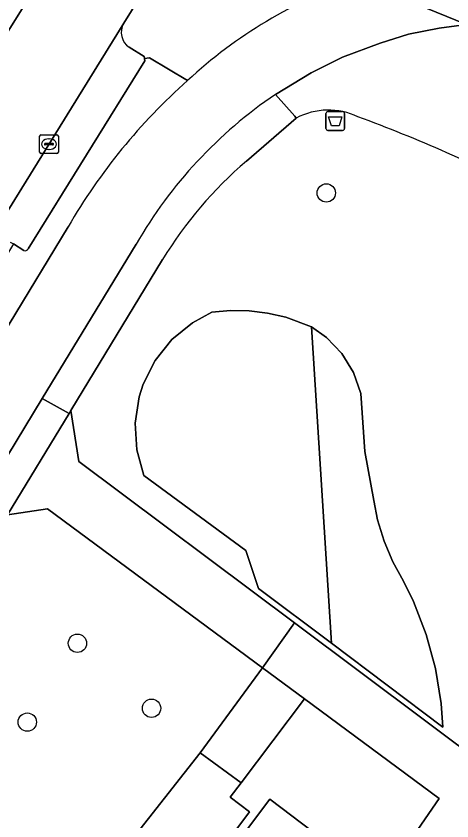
# Model space of a CAD drawing. Extents: x 160349 to 161355, y 381727 to 382854.
# Drawn here: x 161091.79 to 161115.02, y 382168.36 to 382211.31 of the extents above; entities that cross this region are included whole.
import ezdxf

# ---------------------------------------------------------------- set-up
doc = ezdxf.new("R2010")
doc.units = 0
for name, color, linetype in [('IMGEO_Afvalbak', 7, 'Continuous'), ('IMGEO_Berm_groen', 7, 'Continuous'), ('IMGEO_Berm_open', 7, 'Continuous'), ('IMGEO_Boom', 7, 'Continuous'), ('IMGEO_Fietspad_gesloten', 7, 'Continuous'), ('IMGEO_Groenvoorziening', 7, 'Continuous'), ('IMGEO_Kolk', 7, 'Continuous'), ('IMGEO_Pand', 7, 'Continuous'), ('IMGEO_Parkeervlak_open', 7, 'Continuous'), ('IMGEO_Rijbaan_lokaal_open', 7, 'Continuous'), ('IMGEO_Voetpad_gesloten', 7, 'Continuous'), ('IMGEO_Voetpad_open', 7, 'Continuous')]:
    doc.layers.add(name, color=color, linetype=linetype)

msp = doc.modelspace()

# ---------------------------------------------------------------- linework, layer by layer
at = {"layer": 'IMGEO_Afvalbak'}
for p, q in [((161108.305, 382205.311), (161108.305, 382206.111)), ((161108.305, 382206.111), (161108.305, 382205.311)), ((161108.405, 382206.211), (161109.195, 382206.211)), ((161109.195, 382206.211), (161108.405, 382206.211)), ((161109.295, 382206.111), (161109.295, 382205.311)), ((161109.295, 382205.311), (161109.295, 382206.111)), ((161109.195, 382205.211), (161108.405, 382205.211)), ((161108.405, 382205.211), (161109.195, 382205.211))]:
    msp.add_line(p, q, dxfattribs=at)
msp.add_lwpolyline([(161108.448, 382205.925), (161109.152, 382205.925), (161109.003, 382205.455), (161108.597, 382205.455), (161108.448, 382205.925)], dxfattribs=at)
for centre, start, end in [((161108.405, 382206.111), 90, 180), ((161108.405, 382206.111), 90, 180), ((161109.195, 382206.111), 0, 90), ((161109.195, 382206.111), 360, 90), ((161108.405, 382205.311), 180, 270), ((161108.405, 382205.311), 180, 270), ((161109.195, 382205.311), 270, 0), ((161109.195, 382205.311), 270, 0)]:
    msp.add_arc(centre, 0.1, start, end, dxfattribs=at)
at = {"layer": 'IMGEO_Berm_groen'}
for points in [[(161103.059, 382219.868), (161101.388, 382217.149), (161097.529, 382210.923)], [(161097.817, 382209.643), (161098.61, 382209.155), (161098.645, 382209.04), (161098.906, 382209.077), (161100.925, 382207.867)]]:
    msp.add_lwpolyline(points, dxfattribs=at)
for centre, radius, start, end in [((161118.526, 382188.784), 25.96, 109.3896, 132.686), ((161098.358, 382210.437), 0.961, 149.6049, 235.7558)]:
    msp.add_arc(centre, radius, start, end, dxfattribs=at)
at = {"layer": 'IMGEO_Berm_open'}
for points in [[(161100.925, 382207.867), (161098.906, 382209.077), (161098.645, 382209.04), (161098.658, 382208.929), (161092.427, 382198.895)], [(161072.545, 382163.708), (161094.564, 382200.063)], [(161092.202, 382198.807), (161091.646, 382199.151), (161083.276, 382185.277), (161082.246, 382185.913), (161081.799, 382185.179)]]:
    msp.add_lwpolyline(points, dxfattribs=at)
for centre, radius, start, end in [((161122.262, 382183.981), 32.028, 131.7737, 149.8597), ((161092.279, 382198.942), 0.155, 240.3845, 342.3375)]:
    msp.add_arc(centre, radius, start, end, dxfattribs=at)
at = {"layer": 'IMGEO_Boom'}
for centre in [(161108.327, 382201.87), (161095.063, 382177.843), (161099.01, 382174.376), (161092.39, 382173.635)]:
    msp.add_circle(centre, 0.489, dxfattribs=at)
at = {"layer": 'IMGEO_Fietspad_gesloten'}
for points in [[(161112.825, 382214.097), (161109.907, 382213.272), (161115.799, 382210.867), (161116.175, 382210.919)], [(161105.615, 382207.129), (161107.515, 382208.279), (161109.194, 382209.118), (161111.197, 382209.861), (161112.715, 382210.346), (161114.35, 382210.669), (161115.799, 382210.867), (161109.907, 382213.272)], [(161094.564, 382200.063), (161072.545, 382163.708), (161044.262, 382117.085), (161037.001, 382105.126), (161036.885, 382104.942), (161034.041, 382100.444), (161032.571, 382098.237), (161030.553, 382095.354), (161030.151, 382094.805), (161029.775, 382094.227), (161029.411, 382093.771)], [(161040.022, 382103.393), (161049.862, 382119.664), (161056.078, 382129.917), (161089.928, 382185.548), (161093.18, 382190.895), (161098.193, 382199.139)]]:
    msp.add_lwpolyline(points, dxfattribs=at)
for centre, radius, start, end in [((161118.526, 382188.784), 25.96, 109.3896, 132.686), ((161122.262, 382183.981), 32.028, 131.7737, 149.8597), ((161119.228, 382187.042), 24.265, 124.1248, 150.0965)]:
    msp.add_arc(centre, radius, start, end, dxfattribs=at)
at = {"layer": 'IMGEO_Groenvoorziening'}
for points in [[(161106.727, 382205.862), (161104.068, 382203.566)], [(161099.601, 382198.326), (161094.71, 382190.256), (161095.132, 382187.55), (161106.633, 382178.932), (161144.956, 382150.216)]]:
    msp.add_lwpolyline(points, dxfattribs=at)
for points in [[(161108.595, 382177.844), (161107.542, 382194.728), (161106.167, 382195.239), (161105.199, 382195.462), (161104.212, 382195.582), (161103.218, 382195.598), (161102.228, 382195.511), (161101.187, 382194.947), (161100.09, 382194.044), (161099.204, 382192.933), (161098.569, 382191.662), (161098.354, 382190.983), (161098.143, 382189.578), (161098.229, 382188.16), (161098.607, 382186.79), (161104.041, 382182.795), (161104.718, 382180.762)], [(161114.442, 382174.623), (161114.539, 382173.371), (161108.595, 382177.844), (161104.718, 382180.762), (161104.041, 382182.795), (161098.607, 382186.79), (161098.229, 382188.16), (161098.143, 382189.578), (161098.354, 382190.983), (161098.569, 382191.662), (161099.204, 382192.933), (161100.09, 382194.044), (161101.187, 382194.947), (161102.228, 382195.511), (161103.218, 382195.598), (161104.212, 382195.582), (161105.199, 382195.462), (161106.167, 382195.239), (161107.542, 382194.728), (161108.344, 382194.155), (161109.157, 382193.297), (161109.773, 382192.289), (161110.167, 382191.174), (161110.379, 382188.073), (161110.858, 382185.468), (161111.063, 382184.42), (161111.406, 382183.285), (161111.865, 382182.193), (161112.436, 382181.154), (161112.965, 382180.072), (161113.647, 382178.311), (161114.141, 382176.488)], [(161114.539, 382173.371), (161114.442, 382174.623), (161114.141, 382176.488), (161113.647, 382178.311), (161112.965, 382180.072), (161112.436, 382181.154), (161111.865, 382182.193), (161111.406, 382183.285), (161111.063, 382184.42), (161110.858, 382185.468), (161110.379, 382188.073), (161110.167, 382191.174), (161109.773, 382192.289), (161109.157, 382193.297), (161108.344, 382194.155), (161107.542, 382194.728), (161108.595, 382177.844)]]:
    msp.add_lwpolyline(points, close=True, dxfattribs=at)
for centre, radius, start, end in [((161108.439, 382202.693), 3.602, 64.0551, 118.3841), ((161083.645, 382133.943), 76.667, 62.25937, 69.88186), ((161118.488, 382186.749), 22.153, 130.6125, 148.4935)]:
    msp.add_arc(centre, radius, start, end, dxfattribs=at)
at = {"layer": 'IMGEO_Kolk'}
for p, q in [((161093.044, 382204.05), (161093.044, 382204.902)), ((161093.119, 382204.976), (161093.971, 382204.976)), ((161093.532, 382204.756), (161093.557, 382204.756)), ((161094.045, 382204.902), (161094.045, 382204.05)), ((161093.303, 382204.47), (161093.303, 382204.482)), ((161093.741, 382204.433), (161093.343, 382204.433)), ((161093.346, 382204.519), (161093.744, 382204.519)), ((161093.787, 382204.482), (161093.787, 382204.47)), ((161093.971, 382203.976), (161093.119, 382203.976)), ((161093.555, 382204.196), (161093.53, 382204.196))]:
    msp.add_line(p, q, dxfattribs=at)
for points in [[(161093.044, 382204.05), (161093.044, 382204.902)], [(161093.119, 382204.976), (161093.971, 382204.976)], [(161094.045, 382204.902), (161094.045, 382204.05)], [(161093.971, 382203.976), (161093.119, 382203.976)]]:
    msp.add_lwpolyline(points, dxfattribs=at)
for centre, radius, start, end in [((161093.121, 382204.9), 0.0765, 91.552, 178.448), ((161093.121, 382204.9), 0.0765, 91.552, 178.448), ((161093.969, 382204.9), 0.0765, 1.552, 88.448), ((161093.969, 382204.9), 0.0765, 1.552, 88.448), ((161093.343, 382204.479), 0.0403, 85.8775, 175.7526), ((161093.34, 382204.469), 0.0366, 178.938, 274.7102), ((161093.744, 382204.476), 0.043, 264.8664, 352.4533), ((161093.748, 382204.481), 0.0386, 1.7309, 96.639), ((161093.121, 382204.052), 0.0765, 181.552, 268.448), ((161093.121, 382204.052), 0.0765, 181.552, 268.448), ((161093.969, 382204.052), 0.0765, 271.552, 358.448), ((161093.969, 382204.052), 0.0765, 271.552, 358.448)]:
    msp.add_arc(centre, radius, start, end, dxfattribs=at)
for centre, major_axis, ratio, start_param, end_param in [((161093.531, 382204.476), (-0.387, 0.002), 0.722429, 4.712389, 7.853982), ((161093.556, 382204.476), (-0.39, 0.002), 0.717154, 1.570796, 4.712389)]:
    msp.add_ellipse(centre, major_axis=major_axis, ratio=ratio, start_param=start_param, end_param=end_param, dxfattribs=at)
at = {"layer": 'IMGEO_Pand'}
msp.add_lwpolyline([(161129.553, 382137.625), (161139.208, 382150.436), (161131.707, 382156.067), (161128.045, 382151.189), (161124.623, 382153.783), (161110.736, 382164.311), (161110.433, 382164.541), (161110.972, 382165.239), (161105.316, 382169.518), (161099.802, 382162.195), (161099.037, 382162.772), (161083.609, 382142.34)], dxfattribs=at)
at = {"layer": 'IMGEO_Parkeervlak_open'}
for points in [[(161089.151, 382206.956), (161093.474, 382213.889)], [(161097.529, 382210.923), (161090.133, 382198.954)], [(161098.658, 382208.929), (161098.645, 382209.04), (161098.61, 382209.155), (161097.817, 382209.643)], [(161092.427, 382198.895), (161098.658, 382208.929)], [(161091.473, 382199.253), (161091.646, 382199.151), (161092.202, 382198.807)]]:
    msp.add_lwpolyline(points, dxfattribs=at)
for centre, radius, start, end in [((161098.358, 382210.437), 0.961, 149.6049, 235.7558), ((161092.279, 382198.942), 0.155, 240.3845, 342.3375)]:
    msp.add_arc(centre, radius, start, end, dxfattribs=at)
at = {"layer": 'IMGEO_Rijbaan_lokaal_open'}
for points in [[(161098.505, 382222.045), (161098.394, 382221.783), (161098.215, 382221.524), (161097.859, 382220.924), (161093.474, 382213.889), (161089.151, 382206.956), (161089.074, 382206.833), (161088.701, 382206.109), (161085.123, 382200.391), (161080.509, 382192.747), (161079.176, 382190.547), (161072.241, 382179.166), (161070.079, 382175.528), (161069.576, 382174.759), (161065.819, 382168.471)], [(161074.844, 382173.726), (161081.799, 382185.179), (161082.246, 382185.913), (161090.133, 382198.954), (161097.529, 382210.923), (161101.388, 382217.149), (161103.059, 382219.868)]]:
    msp.add_lwpolyline(points, dxfattribs=at)
at = {"layer": 'IMGEO_Voetpad_gesloten'}
msp.add_lwpolyline([(161115.526, 382209.866), (161115.799, 382210.867), (161114.35, 382210.669), (161112.715, 382210.346), (161111.197, 382209.861), (161109.194, 382209.118), (161107.515, 382208.279), (161105.615, 382207.129), (161106.652, 382205.964), (161106.727, 382205.862)], dxfattribs=at)
for centre, radius, start, end in [((161108.439, 382202.693), 3.602, 64.0551, 118.3841), ((161083.645, 382133.943), 76.667, 62.25937, 69.88186)]:
    msp.add_arc(centre, radius, start, end, dxfattribs=at)
at = {"layer": 'IMGEO_Voetpad_open'}
for points in [[(161104.068, 382203.566), (161106.727, 382205.862), (161106.652, 382205.964), (161105.615, 382207.129)], [(161098.193, 382199.139), (161093.18, 382190.895), (161094.617, 382190.106), (161094.71, 382190.256), (161099.601, 382198.326)]]:
    msp.add_lwpolyline(points, dxfattribs=at)
for points in [[(161091.332, 382184.687), (161094.617, 382190.106), (161093.18, 382190.895), (161089.928, 382185.548)], [(161106.633, 382178.932), (161095.132, 382187.55), (161094.71, 382190.256), (161094.617, 382190.106), (161091.332, 382184.687), (161093.47, 382185.023), (161104.927, 382176.534)], [(161080.216, 382143.711), (161096.957, 382166.077), (161101.611, 382172.003), (161104.927, 382176.534), (161093.47, 382185.023), (161091.332, 382184.687), (161066.578, 382143.827), (161075.411, 382137.347)], [(161106.633, 382178.932), (161104.927, 382176.534), (161107.17, 382174.872), (161114.349, 382169.552), (161110.736, 382164.311), (161124.623, 382153.783), (161128.045, 382151.189), (161131.707, 382156.067), (161139.208, 382150.436), (161129.553, 382137.625), (161132.548, 382135.438), (161142.087, 382147.965), (161142.825, 382147.476), (161144.956, 382150.216)], [(161101.611, 382172.003), (161103.782, 382170.387), (161107.17, 382174.872), (161104.927, 382176.534)], [(161099.037, 382162.772), (161099.802, 382162.195), (161105.316, 382169.518), (161110.972, 382165.239), (161110.433, 382164.541), (161110.736, 382164.311), (161114.349, 382169.552), (161107.17, 382174.872), (161103.782, 382170.387), (161103.206, 382169.632), (161104.229, 382168.856), (161100.299, 382163.578), (161096.957, 382166.077), (161080.216, 382143.711), (161083.247, 382141.432), (161078.535, 382135.055), (161079.013, 382134.714), (161079.433, 382135.265), (161084.351, 382141.78), (161083.609, 382142.34)], [(161096.957, 382166.077), (161100.299, 382163.578), (161104.229, 382168.856), (161103.206, 382169.632), (161103.782, 382170.387), (161101.611, 382172.003)]]:
    msp.add_lwpolyline(points, close=True, dxfattribs=at)
for centre, radius, start, end in [((161119.228, 382187.042), 24.265, 124.1248, 150.0965), ((161118.488, 382186.749), 22.153, 130.6125, 148.4935)]:
    msp.add_arc(centre, radius, start, end, dxfattribs=at)

doc.saveas('drawing.dxf')
